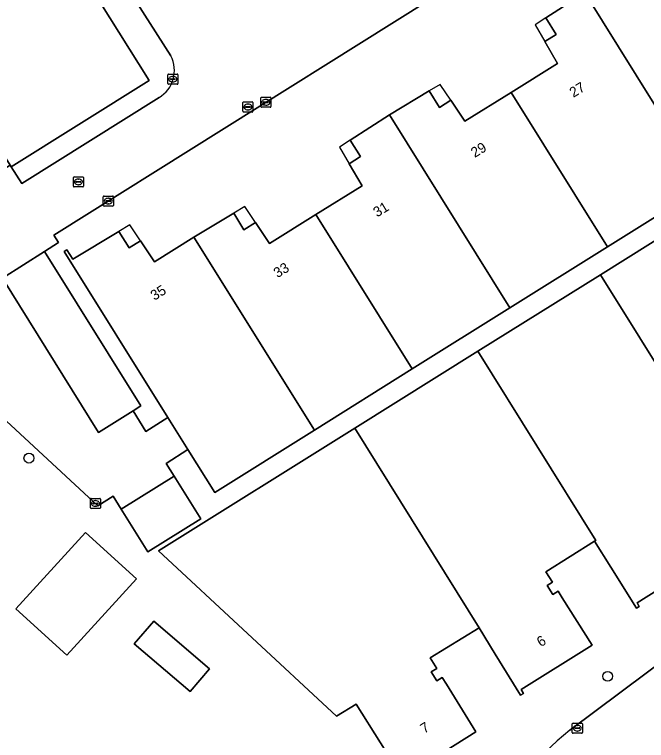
# Model space of a CAD drawing. Extents: x 158455 to 159797, y 387218 to 388672.
# Drawn here: x 158762.7 to 158825.2, y 387418.4 to 387490.1 of the extents above; entities that cross this region are included whole.
import ezdxf

# ---------------------------------------------------------------- set-up
doc = ezdxf.new("R2010")
doc.units = 0
for name, color, linetype in [('IMGEO_Boom', 7, 'Continuous'), ('IMGEO_Brandkraan', 7, 'Continuous'), ('IMGEO_Erf', 7, 'Continuous'), ('IMGEO_Kolk', 7, 'Continuous'), ('IMGEO_Pand', 7, 'Continuous'), ('IMGEO_Pand_nummerreeks', 7, 'Continuous'), ('IMGEO_Pand_overbouw', 7, 'Continuous'), ('IMGEO_Parkeervlak_open', 7, 'Continuous'), ('IMGEO_Rijbaan_lokaal_open', 7, 'Continuous'), ('IMGEO_Rioolput', 7, 'Continuous')]:
    doc.layers.add(name, color=color, linetype=linetype)

msp = doc.modelspace()

# ---------------------------------------------------------------- linework, layer by layer
at = {"layer": 'IMGEO_Boom'}
for centre in [(158764.167, 387446.281), (158821.406, 387424.709)]:
    msp.add_circle(centre, 0.489, dxfattribs=at)
at = {"layer": 'IMGEO_Brandkraan'}
for p, q in [((158768.56, 387473.173), (158768.56, 387474.025)), ((158768.635, 387474.099), (158769.487, 387474.099)), ((158769.561, 387474.025), (158769.561, 387473.173)), ((158768.819, 387473.593), (158768.819, 387473.605)), ((158769.257, 387473.556), (158768.859, 387473.556)), ((158768.862, 387473.642), (158769.26, 387473.642)), ((158769.071, 387473.319), (158769.046, 387473.319)), ((158769.048, 387473.879), (158769.073, 387473.879)), ((158769.303, 387473.605), (158769.303, 387473.593)), ((158769.487, 387473.099), (158768.635, 387473.099))]:
    msp.add_line(p, q, dxfattribs=at)
for points in [[(158768.56, 387473.173), (158768.56, 387474.025)], [(158768.635, 387474.099), (158769.487, 387474.099)], [(158769.561, 387474.025), (158769.561, 387473.173)], [(158769.487, 387473.099), (158768.635, 387473.099)]]:
    msp.add_lwpolyline(points, dxfattribs=at)
for centre, radius, start, end in [((158768.637, 387474.023), 0.0765, 91.55205, 178.44795), ((158768.637, 387474.023), 0.0765, 91.55205, 178.44795), ((158769.485, 387474.023), 0.0765, 1.55205, 88.44795), ((158769.485, 387474.023), 0.0765, 1.55205, 88.44795), ((158768.637, 387473.175), 0.0765, 181.55205, 268.44795), ((158768.637, 387473.175), 0.0765, 181.55205, 268.44795), ((158768.859, 387473.602), 0.0403, 85.87752, 175.75265), ((158768.856, 387473.592), 0.0366, 178.93798, 274.71019), ((158769.26, 387473.599), 0.043, 264.86636, 352.45326), ((158769.264, 387473.604), 0.0386, 1.73085, 96.63898), ((158769.485, 387473.175), 0.0765, 271.55205, 358.44795), ((158769.485, 387473.175), 0.0765, 271.55205, 358.44795)]:
    msp.add_arc(centre, radius, start, end, dxfattribs=at)
for centre, major_axis, ratio, start_param, end_param in [((158769.047, 387473.599), (-0.387, 0.002), 0.722429, 4.712389, 7.853982), ((158769.072, 387473.599), (-0.39, 0.002), 0.717154, 1.570796, 4.712389)]:
    msp.add_ellipse(centre, major_axis=major_axis, ratio=ratio, start_param=start_param, end_param=end_param, dxfattribs=at)
at = {"layer": 'IMGEO_Erf'}
for points in [[(158817.674, 387419.378), (158827.832, 387426.967), (158834.448, 387431.91), (158853.054, 387445.81), (158872.628, 387460.413), (158871.776, 387461.775), (158869.054, 387466.18), (158867.865, 387468.105), (158855.534, 387488.061), (158855.344, 387488.369), (158855.598, 387488.53), (158843.07, 387508.642), (158842.309, 387509.96), (158841.704, 387511.33), (158840.764, 387514.306), (158840.483, 387515.393), (158836.029, 387514.802)], [(158831.059, 387473.216), (158821.407, 387467.185), (158811.728, 387461.137), (158802.068, 387455.101), (158792.409, 387449.065), (158782.539, 387442.897), (158779.896, 387447.121), (158777.739, 387445.769), (158778.528, 387444.505), (158781.158, 387440.287), (158775.913, 387437.016), (158773.294, 387441.241), (158772.5, 387442.522), (158770.983, 387441.578), (158750.622, 387460.435), (158749.845, 387459.974), (158748.317, 387462.536), (158747.82, 387462.205), (158746.33, 387465.217), (158748.223, 387466.406), (158762.308, 387475.257), (158746.866, 387500)], [(158817.155, 387500), (158766.643, 387468.328), (158767.083, 387467.619), (158765.697, 387466.731), (158775.233, 387451.455), (158774.476, 387450.976), (158775.732, 387448.927), (158777.91, 387450.295), (158767.644, 387466.7), (158767.916, 387466.877), (158768.507, 387465.946), (158773.06, 387468.696), (158774.078, 387467.068), (158775.199, 387467.763), (158776.59, 387465.705), (158780.483, 387468.139), (158784.426, 387470.51), (158785.434, 387468.872), (158786.561, 387469.58), (158787.95, 387467.496), (158792.536, 387470.357), (158797.118, 387473.215), (158795.852, 387475.395), (158796.971, 387476.093), (158795.955, 387477.721), (158799.818, 387480.226), (158803.764, 387482.594), (158804.781, 387480.965), (158805.89, 387481.664), (158807.29, 387479.586), (158811.871, 387482.448), (158816.451, 387485.31), (158815.186, 387487.49), (158816.306, 387488.188), (158815.29, 387489.817), (158819.15, 387492.318)], [(158778.207, 387486.065), (158772.815, 387494.506)], [(158771.128, 387491.512), (158776.056, 387483.637), (158762.408, 387475.096), (158763.469, 387473.423), (158777.033, 387481.929)], [(158801.357, 387414.31), (158796.543, 387421.963), (158794.595, 387420.762), (158776.988, 387437.115), (158796.385, 387449.232), (158808.575, 387456.847), (158820.703, 387464.424), (158832.806, 387471.984)], [(158831.355, 387436.385), (158824.338, 387431.988), (158824.535, 387431.608), (158824.274, 387431.438), (158821.724, 387435.497), (158820.106, 387438.071), (158815.298, 387435.05), (158815.947, 387434.016), (158815.424, 387433.688), (158815.988, 387432.791), (158816.511, 387433.119), (158816.915, 387432.475), (158819.864, 387427.783), (158812.856, 387423.394), (158813.071, 387423.015), (158812.794, 387422.849), (158810.287, 387426.916), (158808.686, 387429.512), (158803.857, 387426.534), (158804.497, 387425.496), (158803.962, 387425.166), (158804.518, 387424.264), (158805.053, 387424.594), (158805.457, 387423.938), (158808.357, 387419.235), (158801.347, 387414.816)]]:
    msp.add_lwpolyline(points, dxfattribs=at)
for points in [[(158767.925, 387426.805), (158762.886, 387431.386), (158769.753, 387438.94), (158774.792, 387434.359)], [(158780.116, 387423.202), (158774.591, 387427.922), (158776.514, 387430.173), (158782.039, 387425.452)]]:
    msp.add_lwpolyline(points, close=True, dxfattribs=at)
for centre, radius, start, end in [((158775.429, 387484.619), 3.132, 300.80332, 27.50359), ((158828.683, 387404.725), 18.328, 126.91851, 167.66877)]:
    msp.add_arc(centre, radius, start, end, dxfattribs=at)
at = {"layer": 'IMGEO_Kolk'}
for p, q in [((158777.902, 387483.329), (158777.902, 387484.181)), ((158777.977, 387484.255), (158778.829, 387484.255)), ((158778.39, 387484.035), (158778.415, 387484.035)), ((158778.903, 387484.181), (158778.903, 387483.329)), ((158778.829, 387483.255), (158777.977, 387483.255)), ((158778.161, 387483.749), (158778.161, 387483.761)), ((158778.599, 387483.712), (158778.201, 387483.712)), ((158778.204, 387483.798), (158778.602, 387483.798)), ((158778.413, 387483.475), (158778.388, 387483.475)), ((158778.645, 387483.761), (158778.645, 387483.749)), ((158787.1, 387481.045), (158787.1, 387481.897)), ((158787.175, 387481.971), (158788.027, 387481.971)), ((158788.101, 387481.897), (158788.101, 387481.045)), ((158787.359, 387481.465), (158787.359, 387481.477)), ((158787.797, 387481.428), (158787.399, 387481.428)), ((158787.402, 387481.514), (158787.8, 387481.514)), ((158787.611, 387481.191), (158787.586, 387481.191)), ((158787.588, 387481.751), (158787.613, 387481.751)), ((158787.843, 387481.477), (158787.843, 387481.465)), ((158788.027, 387480.971), (158787.175, 387480.971)), ((158771.52, 387471.275), (158771.52, 387472.127)), ((158771.595, 387472.201), (158772.447, 387472.201)), ((158771.822, 387471.744), (158772.22, 387471.744)), ((158772.008, 387471.981), (158772.033, 387471.981)), ((158772.521, 387472.127), (158772.521, 387471.275)), ((158772.447, 387471.201), (158771.595, 387471.201)), ((158771.779, 387471.695), (158771.779, 387471.707)), ((158772.217, 387471.658), (158771.819, 387471.658)), ((158772.031, 387471.421), (158772.006, 387471.421)), ((158772.263, 387471.707), (158772.263, 387471.695)), ((158770.244, 387441.373), (158770.244, 387442.225)), ((158770.319, 387442.299), (158771.171, 387442.299)), ((158770.503, 387441.793), (158770.503, 387441.805)), ((158770.941, 387441.756), (158770.543, 387441.756)), ((158770.546, 387441.842), (158770.944, 387441.842)), ((158770.732, 387442.079), (158770.757, 387442.079)), ((158770.987, 387441.805), (158770.987, 387441.793)), ((158771.245, 387442.225), (158771.245, 387441.373)), ((158771.171, 387441.299), (158770.319, 387441.299)), ((158770.755, 387441.519), (158770.73, 387441.519)), ((158817.98, 387420.08), (158818.832, 387420.08)), ((158817.905, 387419.154), (158817.905, 387420.006)), ((158818.164, 387419.574), (158818.164, 387419.586)), ((158818.602, 387419.537), (158818.204, 387419.537)), ((158818.207, 387419.623), (158818.605, 387419.623)), ((158818.393, 387419.86), (158818.418, 387419.86)), ((158818.648, 387419.586), (158818.648, 387419.574)), ((158818.906, 387420.006), (158818.906, 387419.154)), ((158818.832, 387419.08), (158817.98, 387419.08)), ((158818.416, 387419.3), (158818.391, 387419.3))]:
    msp.add_line(p, q, dxfattribs=at)
for points in [[(158777.902, 387483.329), (158777.902, 387484.181)], [(158777.977, 387484.255), (158778.829, 387484.255)], [(158778.903, 387484.181), (158778.903, 387483.329)], [(158778.829, 387483.255), (158777.977, 387483.255)], [(158787.1, 387481.045), (158787.1, 387481.897)], [(158787.175, 387481.971), (158788.027, 387481.971)], [(158788.101, 387481.897), (158788.101, 387481.045)], [(158788.027, 387480.971), (158787.175, 387480.971)], [(158771.52, 387471.275), (158771.52, 387472.127)], [(158771.595, 387472.201), (158772.447, 387472.201)], [(158772.521, 387472.127), (158772.521, 387471.275)], [(158772.447, 387471.201), (158771.595, 387471.201)], [(158770.244, 387441.373), (158770.244, 387442.225)], [(158770.319, 387442.299), (158771.171, 387442.299)], [(158771.245, 387442.225), (158771.245, 387441.373)], [(158771.171, 387441.299), (158770.319, 387441.299)], [(158817.98, 387420.08), (158818.832, 387420.08)], [(158817.905, 387419.154), (158817.905, 387420.006)], [(158818.906, 387420.006), (158818.906, 387419.154)], [(158818.832, 387419.08), (158817.98, 387419.08)]]:
    msp.add_lwpolyline(points, dxfattribs=at)
for centre, radius, start, end in [((158777.979, 387484.179), 0.0765, 91.55205, 178.44795), ((158777.979, 387484.179), 0.0765, 91.55205, 178.44795), ((158778.827, 387484.179), 0.0765, 1.55205, 88.44795), ((158778.827, 387484.179), 0.0765, 1.55205, 88.44795), ((158777.979, 387483.331), 0.0765, 181.55205, 268.44795), ((158777.979, 387483.331), 0.0765, 181.55205, 268.44795), ((158778.201, 387483.758), 0.0403, 85.87752, 175.75265), ((158778.198, 387483.748), 0.0366, 178.93798, 274.71019), ((158778.602, 387483.755), 0.043, 264.86636, 352.45326), ((158778.606, 387483.76), 0.0386, 1.73085, 96.63898), ((158778.827, 387483.331), 0.0765, 271.55205, 358.44795), ((158778.827, 387483.331), 0.0765, 271.55205, 358.44795), ((158787.177, 387481.895), 0.0765, 91.55205, 178.44795), ((158787.177, 387481.895), 0.0765, 91.55205, 178.44795), ((158788.025, 387481.895), 0.0765, 1.55205, 88.44795), ((158788.025, 387481.895), 0.0765, 1.55205, 88.44795), ((158787.399, 387481.474), 0.0403, 85.87752, 175.75265), ((158787.396, 387481.464), 0.0366, 178.93798, 274.71019), ((158787.8, 387481.471), 0.043, 264.86636, 352.45326), ((158787.804, 387481.476), 0.0386, 1.73085, 96.63898), ((158787.177, 387481.047), 0.0765, 181.55205, 268.44795), ((158787.177, 387481.047), 0.0765, 181.55205, 268.44795), ((158788.025, 387481.047), 0.0765, 271.55205, 358.44795), ((158788.025, 387481.047), 0.0765, 271.55205, 358.44795), ((158771.597, 387472.125), 0.0765, 91.55205, 178.44795), ((158771.597, 387472.125), 0.0765, 91.55205, 178.44795), ((158771.819, 387471.704), 0.0403, 85.87752, 175.75265), ((158772.224, 387471.706), 0.0386, 1.73085, 96.63898), ((158772.445, 387472.125), 0.0765, 1.55205, 88.44795), ((158772.445, 387472.125), 0.0765, 1.55205, 88.44795), ((158771.597, 387471.277), 0.0765, 181.55205, 268.44795), ((158771.597, 387471.277), 0.0765, 181.55205, 268.44795), ((158771.816, 387471.694), 0.0366, 178.93798, 274.71019), ((158772.22, 387471.701), 0.043, 264.86636, 352.45326), ((158772.445, 387471.277), 0.0765, 271.55205, 358.44795), ((158772.445, 387471.277), 0.0765, 271.55205, 358.44795), ((158770.321, 387442.223), 0.0765, 91.55205, 178.44795), ((158770.321, 387442.223), 0.0765, 91.55205, 178.44795), ((158770.543, 387441.802), 0.0403, 85.87752, 175.75265), ((158770.54, 387441.792), 0.0366, 178.93798, 274.71019), ((158770.944, 387441.799), 0.043, 264.86636, 352.45326), ((158770.948, 387441.804), 0.0386, 1.73085, 96.63898), ((158771.169, 387442.223), 0.0765, 1.55205, 88.44795), ((158771.169, 387442.223), 0.0765, 1.55205, 88.44795), ((158770.321, 387441.375), 0.0765, 181.55205, 268.44795), ((158770.321, 387441.375), 0.0765, 181.55205, 268.44795), ((158771.169, 387441.375), 0.0765, 271.55205, 358.44795), ((158771.169, 387441.375), 0.0765, 271.55205, 358.44795), ((158817.982, 387420.004), 0.0765, 91.55205, 178.44795), ((158817.982, 387420.004), 0.0765, 91.55205, 178.44795), ((158818.83, 387420.004), 0.0765, 1.55205, 88.44795), ((158818.83, 387420.004), 0.0765, 1.55205, 88.44795), ((158818.204, 387419.583), 0.0403, 85.87752, 175.75265), ((158818.201, 387419.573), 0.0366, 178.93798, 274.71019), ((158818.605, 387419.58), 0.043, 264.86636, 352.45326), ((158818.609, 387419.585), 0.0386, 1.73085, 96.63898), ((158817.982, 387419.156), 0.0765, 181.55205, 268.44795), ((158817.982, 387419.156), 0.0765, 181.55205, 268.44795), ((158818.83, 387419.156), 0.0765, 271.55205, 358.44795), ((158818.83, 387419.156), 0.0765, 271.55205, 358.44795)]:
    msp.add_arc(centre, radius, start, end, dxfattribs=at)
for centre, major_axis, ratio, start_param, end_param in [((158778.389, 387483.755), (-0.387, 0.002), 0.722429, 4.712389, 7.853982), ((158778.414, 387483.755), (-0.39, 0.002), 0.717154, 1.570796, 4.712389), ((158787.587, 387481.471), (-0.387, 0.002), 0.722429, 4.712389, 7.853982), ((158787.612, 387481.471), (-0.39, 0.002), 0.717154, 1.570796, 4.712389), ((158772.007, 387471.701), (-0.387, 0.002), 0.722429, 4.712389, 7.853982), ((158772.032, 387471.701), (-0.39, 0.002), 0.717154, 1.570796, 4.712389), ((158770.731, 387441.799), (-0.387, 0.002), 0.722429, 4.712389, 7.853982), ((158770.756, 387441.799), (-0.39, 0.002), 0.717154, 1.570796, 4.712389), ((158818.392, 387419.58), (-0.387, 0.002), 0.722429, 4.712389, 7.853982), ((158818.417, 387419.58), (-0.39, 0.002), 0.717154, 1.570796, 4.712389)]:
    msp.add_ellipse(centre, major_axis=major_axis, ratio=ratio, start_param=start_param, end_param=end_param, dxfattribs=at)
at = {"layer": 'IMGEO_Pand'}
for points in [[(158762.408, 387475.096), (158776.056, 387483.637), (158771.128, 387491.512), (158769.42, 387494.242), (158770.54, 387494.943), (158767.794, 387499.481), (158768.61, 387500), (158769.4, 387500.503), (158769.226, 387500.781), (158768.797, 387500.506), (158761.741, 387511.827), (158745.717, 387501.841), (158746.866, 387500), (158762.308, 387475.257)], [(158840.769, 387479.284), (158831.187, 387494.548), (158826.615, 387491.677), (158825.233, 387493.752), (158824.115, 387493.063), (158823.096, 387494.684), (158819.15, 387492.318), (158831.059, 387473.216)], [(158821.407, 387467.185), (158831.059, 387473.216), (158819.15, 387492.318), (158815.29, 387489.817), (158816.306, 387488.188), (158815.186, 387487.49), (158816.451, 387485.31), (158811.871, 387482.448)], [(158821.407, 387467.185), (158811.871, 387482.448), (158807.29, 387479.586), (158805.89, 387481.664), (158804.781, 387480.965), (158803.764, 387482.594), (158799.818, 387480.226), (158811.728, 387461.137)], [(158792.536, 387470.357), (158802.068, 387455.101), (158811.728, 387461.137), (158799.818, 387480.226), (158795.955, 387477.721), (158796.971, 387476.093), (158795.852, 387475.395), (158797.118, 387473.215)], [(158832.806, 387471.984), (158820.703, 387464.424), (158832.378, 387445.715), (158832.23, 387445.623), (158833.845, 387443.048), (158835.742, 387440.024), (158836.014, 387440.193), (158835.798, 387440.567), (158842.801, 387444.966), (158839.902, 387449.637), (158839.507, 387450.274), (158838.981, 387449.948), (158838.417, 387450.857), (158838.942, 387451.182), (158838.299, 387452.219), (158843.098, 387455.197), (158843.234, 387455.282)], [(158792.536, 387470.357), (158787.95, 387467.496), (158786.561, 387469.58), (158785.434, 387468.872), (158784.426, 387470.51), (158780.483, 387468.139), (158792.409, 387449.065), (158802.068, 387455.101)], [(158780.483, 387468.139), (158776.59, 387465.705), (158775.199, 387467.763), (158774.078, 387467.068), (158773.06, 387468.696), (158768.507, 387465.946), (158767.916, 387466.877), (158767.644, 387466.7), (158777.91, 387450.295), (158779.896, 387447.121), (158782.539, 387442.897), (158792.409, 387449.065)], [(158820.703, 387464.424), (158808.575, 387456.847), (158820.237, 387438.153), (158820.106, 387438.071), (158821.724, 387435.497), (158824.274, 387431.438), (158824.535, 387431.608), (158824.338, 387431.988), (158831.355, 387436.385), (158829.053, 387440.042), (158828.639, 387440.699), (158828.116, 387440.37), (158827.545, 387441.275), (158828.069, 387441.605), (158827.419, 387442.637), (158832.23, 387445.623), (158832.378, 387445.715)], [(158820.106, 387438.071), (158820.237, 387438.153), (158808.575, 387456.847), (158796.385, 387449.232), (158808.686, 387429.512), (158810.287, 387426.916), (158812.794, 387422.849), (158813.071, 387423.015), (158812.856, 387423.394), (158819.864, 387427.783), (158816.915, 387432.475), (158816.511, 387433.119), (158815.988, 387432.791), (158815.424, 387433.688), (158815.947, 387434.016), (158815.298, 387435.05)], [(158796.385, 387449.232), (158776.988, 387437.115), (158794.595, 387420.762), (158796.543, 387421.963), (158801.357, 387414.31), (158801.568, 387414.443), (158801.347, 387414.816), (158808.357, 387419.235), (158805.457, 387423.938), (158805.053, 387424.594), (158804.518, 387424.264), (158803.962, 387425.166), (158804.497, 387425.496), (158803.857, 387426.534), (158808.686, 387429.512)], [(158774.792, 387434.359), (158769.753, 387438.94), (158762.886, 387431.386), (158767.925, 387426.805)], [(158776.514, 387430.173), (158774.591, 387427.922), (158780.116, 387423.202), (158782.039, 387425.452)]]:
    msp.add_lwpolyline(points, close=True, dxfattribs=at)
at = {"layer": 'IMGEO_Pand_overbouw'}
for points in [[(158815.29, 387489.817), (158814.233, 387489.132), (158815.186, 387487.49), (158816.306, 387488.188)], [(158804.832, 387483.235), (158803.764, 387482.594), (158804.781, 387480.965), (158805.89, 387481.664)], [(158795.955, 387477.721), (158794.899, 387477.036), (158795.852, 387475.395), (158796.971, 387476.093)], [(158785.51, 387471.156), (158784.426, 387470.51), (158785.434, 387468.872), (158786.561, 387469.58)], [(158774.136, 387469.336), (158773.06, 387468.696), (158774.078, 387467.068), (158775.199, 387467.763)]]:
    msp.add_lwpolyline(points, close=True, dxfattribs=at)
at = {"layer": 'IMGEO_Parkeervlak_open'}
for points in [[(158775.233, 387451.455), (158765.697, 387466.731), (158761.538, 387464.067), (158771.06, 387448.814), (158774.476, 387450.976)], [(158778.528, 387444.505), (158773.294, 387441.241), (158775.913, 387437.016), (158781.158, 387440.287)]]:
    msp.add_lwpolyline(points, close=True, dxfattribs=at)
at = {"layer": 'IMGEO_Rijbaan_lokaal_open'}
for points in [[(158777.033, 387481.929), (158763.469, 387473.423), (158762.408, 387475.096), (158762.308, 387475.257), (158748.223, 387466.406), (158749.734, 387463.386), (158751.828, 387464.642), (158753.375, 387462.07), (158750.622, 387460.435), (158770.983, 387441.578), (158772.5, 387442.522), (158773.294, 387441.241), (158778.528, 387444.505), (158777.739, 387445.769), (158779.896, 387447.121), (158777.91, 387450.295), (158775.732, 387448.927), (158774.476, 387450.976), (158771.06, 387448.814), (158761.538, 387464.067), (158765.697, 387466.731), (158767.083, 387467.619), (158766.643, 387468.328), (158817.155, 387500)], [(158772.815, 387494.506), (158778.207, 387486.065)], [(158872.617, 387452.848), (158875.861, 387455.245), (158872.628, 387460.413), (158853.054, 387445.81), (158834.448, 387431.91), (158827.832, 387426.967), (158817.674, 387419.378)]]:
    msp.add_lwpolyline(points, dxfattribs=at)
for centre, radius, start, end in [((158775.429, 387484.619), 3.132, 300.80332, 27.50359), ((158828.683, 387404.725), 18.328, 126.91851, 167.66877)]:
    msp.add_arc(centre, radius, start, end, dxfattribs=at)
at = {"layer": 'IMGEO_Rioolput'}
for p, q in [((158785.326, 387480.582), (158785.326, 387481.434)), ((158785.401, 387481.508), (158786.253, 387481.508)), ((158785.814, 387481.288), (158785.839, 387481.288)), ((158786.327, 387481.434), (158786.327, 387480.582)), ((158786.253, 387480.508), (158785.401, 387480.508)), ((158785.585, 387481.002), (158785.585, 387481.014)), ((158786.023, 387480.965), (158785.625, 387480.965)), ((158785.628, 387481.051), (158786.026, 387481.051)), ((158785.837, 387480.728), (158785.812, 387480.728)), ((158786.069, 387481.014), (158786.069, 387481.002))]:
    msp.add_line(p, q, dxfattribs=at)
for points in [[(158785.326, 387480.582), (158785.326, 387481.434)], [(158785.401, 387481.508), (158786.253, 387481.508)], [(158786.327, 387481.434), (158786.327, 387480.582)], [(158786.253, 387480.508), (158785.401, 387480.508)]]:
    msp.add_lwpolyline(points, dxfattribs=at)
for centre, radius, start, end in [((158785.403, 387481.432), 0.0765, 91.55205, 178.44795), ((158785.403, 387481.432), 0.0765, 91.55205, 178.44795), ((158786.251, 387481.432), 0.0765, 1.55205, 88.44795), ((158786.251, 387481.432), 0.0765, 1.55205, 88.44795), ((158785.403, 387480.584), 0.0765, 181.55205, 268.44795), ((158785.403, 387480.584), 0.0765, 181.55205, 268.44795), ((158785.625, 387481.011), 0.0403, 85.87752, 175.75265), ((158785.622, 387481.001), 0.0366, 178.93798, 274.71019), ((158786.026, 387481.008), 0.043, 264.86636, 352.45326), ((158786.03, 387481.013), 0.0386, 1.73085, 96.63898), ((158786.251, 387480.584), 0.0765, 271.55205, 358.44795), ((158786.251, 387480.584), 0.0765, 271.55205, 358.44795)]:
    msp.add_arc(centre, radius, start, end, dxfattribs=at)
for centre, major_axis, ratio, start_param, end_param in [((158785.813, 387481.008), (-0.387, 0.002), 0.722429, 4.712389, 7.853982), ((158785.838, 387481.008), (-0.39, 0.002), 0.717154, 1.570796, 4.712389)]:
    msp.add_ellipse(centre, major_axis=major_axis, ratio=ratio, start_param=start_param, end_param=end_param, dxfattribs=at)

# ---------------------------------------------------------------- texts
at = {"layer": 'IMGEO_Pand_nummerreeks'}
for s, rotation, p in [('27', 31.35892, (158818.016, 387481.904)), ('29', 31.35892, (158808.26, 387475.959)), ('31', 31.35892, (158798.6, 387470.072)), ('33', 31.35892, (158788.747, 387464.067)), ('35', 32.01463, (158776.584, 387461.833)), ('6', 32.05827, (158814.789, 387427.578)), ('7', 32.22672, (158803.275, 387419.011))]:
    msp.add_text(s, height=1, rotation=rotation, dxfattribs=at).set_placement(p)

doc.saveas('drawing.dxf')
